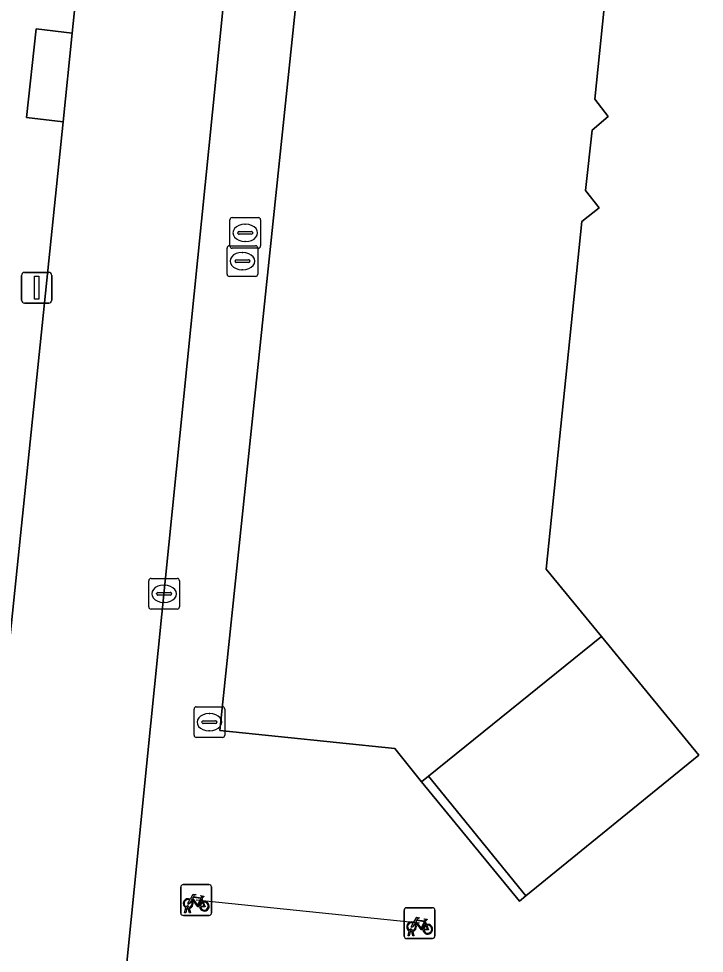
# Model space of a CAD drawing. Extents: x 162510 to 163918, y 388494 to 389774.
# Drawn here: x 162960.88 to 162983.18, y 388636.36 to 388666.77 of the extents above; entities that cross this region are included whole.
import ezdxf

# ---------------------------------------------------------------- set-up
doc = ezdxf.new("R2010")
doc.units = 0
for name, color, linetype in [('IMGEO_Fietsenrek', 7, 'Continuous'), ('IMGEO_Hek', 7, 'Continuous'), ('IMGEO_Kolk', 7, 'Continuous'), ('IMGEO_Lichtmast', 7, 'Continuous'), ('IMGEO_Loofbos', 7, 'Continuous'), ('IMGEO_Pand', 7, 'Continuous'), ('IMGEO_Rioolput', 7, 'Continuous'), ('IMGEO_Voetpad_open', 7, 'Continuous')]:
    doc.layers.add(name, color=color, linetype=linetype)

msp = doc.modelspace()

# ---------------------------------------------------------------- linework, layer by layer
at = {"layer": 'IMGEO_Fietsenrek'}
for p, q in [((162966.149, 388637.669), (162966.149, 388638.51)), ((162966.149, 388638.51), (162966.149, 388637.669)), ((162966.224, 388638.594), (162967.065, 388638.594)), ((162967.065, 388638.594), (162966.224, 388638.594)), ((162967.149, 388638.519), (162967.149, 388637.678)), ((162967.149, 388637.678), (162967.149, 388638.519)), ((162966.836, 388638.143), (162966.872, 388638.048)), ((162966.276, 388637.678), (162966.315, 388637.838)), ((162966.345, 388637.826), (162966.31, 388637.678)), ((162966.387, 388637.85), (162966.386, 388637.854)), ((162966.428, 388637.678), (162966.394, 388637.82)), ((162966.418, 388637.861), (162966.419, 388637.854)), ((162966.426, 388637.824), (162966.461, 388637.678)), ((162973.492, 388637.842), (162974.333, 388637.842)), ((162974.333, 388637.842), (162973.492, 388637.842)), ((162967.074, 388637.594), (162966.233, 388637.594)), ((162966.233, 388637.594), (162967.074, 388637.594)), ((162966.31, 388637.678), (162966.276, 388637.678)), ((162966.461, 388637.678), (162966.428, 388637.678)), ((162973.417, 388636.917), (162973.417, 388637.758)), ((162973.417, 388637.758), (162973.417, 388636.917)), ((162974.417, 388637.767), (162974.417, 388636.926)), ((162974.417, 388636.926), (162974.417, 388637.767)), ((162974.104, 388637.391), (162974.14, 388637.296)), ((162973.544, 388636.926), (162973.583, 388637.086)), ((162973.578, 388636.926), (162973.544, 388636.926)), ((162973.613, 388637.074), (162973.578, 388636.926)), ((162973.655, 388637.098), (162973.654, 388637.102)), ((162973.696, 388636.926), (162973.662, 388637.068)), ((162973.686, 388637.109), (162973.687, 388637.102)), ((162973.694, 388637.072), (162973.729, 388636.926)), ((162973.729, 388636.926), (162973.696, 388636.926)), ((162974.342, 388636.842), (162973.501, 388636.842)), ((162973.501, 388636.842), (162974.342, 388636.842))]:
    msp.add_line(p, q, dxfattribs=at)
for points in [[(162966.483, 388638.068), (162966.431, 388637.978), (162966.391, 388637.953), (162966.392, 388638), (162966.447, 388638.094)], [(162966.462, 388638.12), (162966.557, 388638.284), (162966.643, 388638.27), (162966.645, 388638.261), (162966.589, 388638.25), (162966.562, 388638.205), (162966.818, 388638.164)], [(162966.758, 388637.876), (162966.708, 388637.876), (162966.517, 388638.127), (162966.498, 388638.095)], [(162966.805, 388638.139), (162966.548, 388638.18), (162966.531, 388638.151), (162966.698, 388637.931), (162966.805, 388638.139)], [(162966.853, 388638.041), (162966.823, 388638.118), (162966.714, 388637.9), (162966.757, 388637.9)], [(162966.818, 388638.164), (162966.843, 388638.213), (162966.837, 388638.217), (162966.814, 388638.221), (162966.802, 388638.228), (162966.801, 388638.231), (162966.803, 388638.236), (162966.898, 388638.221), (162966.9, 388638.211), (162966.89, 388638.198), (162966.878, 388638.192), (162966.864, 388638.198), (162966.836, 388638.143)], [(162966.787, 388637.9), (162966.907, 388637.899), (162966.863, 388638.013)], [(162966.883, 388638.02), (162966.938, 388637.875), (162966.788, 388637.875)], [(162973.73, 388637.368), (162973.825, 388637.532), (162973.911, 388637.518), (162973.913, 388637.509), (162973.857, 388637.498), (162973.83, 388637.453), (162974.086, 388637.412)], [(162974.086, 388637.412), (162974.111, 388637.461), (162974.105, 388637.465), (162974.082, 388637.469), (162974.07, 388637.476), (162974.069, 388637.479), (162974.071, 388637.484), (162974.166, 388637.469), (162974.168, 388637.459), (162974.158, 388637.446), (162974.146, 388637.44), (162974.132, 388637.446), (162974.104, 388637.391)], [(162973.751, 388637.316), (162973.699, 388637.226), (162973.659, 388637.201), (162973.66, 388637.248), (162973.715, 388637.342)], [(162974.026, 388637.124), (162973.976, 388637.124), (162973.785, 388637.375), (162973.766, 388637.343)], [(162974.073, 388637.387), (162973.816, 388637.428), (162973.799, 388637.399), (162973.966, 388637.179), (162974.073, 388637.387)], [(162974.121, 388637.289), (162974.091, 388637.366), (162973.982, 388637.148), (162974.025, 388637.148)], [(162974.055, 388637.148), (162974.175, 388637.147), (162974.131, 388637.261)], [(162974.151, 388637.268), (162974.206, 388637.123), (162974.056, 388637.123)]]:
    msp.add_lwpolyline(points, dxfattribs=at)
for centre, radius, start, end in [((162966.227, 388638.516), 0.0779, 92.4484, 184.2845), ((162966.227, 388638.516), 0.0779, 92.4484, 184.2845), ((162967.071, 388638.516), 0.0779, 2.4484, 94.2845), ((162967.071, 388638.516), 0.0779, 2.4484, 94.2845), ((162966.389, 388637.979), 0.159, 62.6766, 242.1369), ((162966.389, 388637.979), 0.129, 63.3192, 238.903), ((162966.389, 388637.979), 0.159, 283.5766, 46.6042), ((162966.369, 388637.85), 0.0499, 12.8025, 158.6934), ((162966.389, 388637.979), 0.159, 253.9967, 271.7867), ((162966.369, 388637.85), 0.0174, 12.8025, 163.4502), ((162966.389, 388637.979), 0.129, 253.415, 269.0204), ((162966.389, 388637.979), 0.129, 283.6043, 43.4302), ((162966.916, 388637.895), 0.159, 113.3408, 178.3217), ((162966.916, 388637.895), 0.159, 187.0065, 105.7708), ((162966.916, 388637.895), 0.129, 113.923, 177.9556), ((162966.916, 388637.895), 0.129, 188.6715, 104.5883), ((162973.495, 388637.764), 0.0779, 92.4484, 184.2845), ((162973.495, 388637.764), 0.0779, 92.4484, 184.2845), ((162974.339, 388637.764), 0.0779, 2.4484, 94.2845), ((162974.339, 388637.764), 0.0779, 2.4484, 94.2845), ((162966.227, 388637.672), 0.0779, 182.4484, 274.2845), ((162966.227, 388637.672), 0.0779, 182.4484, 274.2845), ((162967.071, 388637.672), 0.0779, 272.4484, 4.2845), ((162967.071, 388637.672), 0.0779, 272.4484, 4.2845), ((162973.657, 388637.227), 0.159, 62.6766, 242.1369), ((162973.657, 388637.227), 0.129, 63.3192, 238.903), ((162973.657, 388637.227), 0.129, 283.6043, 43.4302), ((162973.657, 388637.227), 0.159, 283.5766, 46.6042), ((162974.184, 388637.143), 0.159, 113.3408, 178.3217), ((162974.184, 388637.143), 0.159, 187.0065, 105.7708), ((162974.184, 388637.143), 0.129, 113.923, 177.9556), ((162974.184, 388637.143), 0.129, 188.6715, 104.5883), ((162973.495, 388636.92), 0.0779, 182.4484, 274.2845), ((162973.495, 388636.92), 0.0779, 182.4484, 274.2845), ((162973.637, 388637.098), 0.0499, 12.8025, 158.6934), ((162973.657, 388637.227), 0.159, 253.9967, 271.7867), ((162973.637, 388637.098), 0.0174, 12.8025, 163.4502), ((162973.657, 388637.227), 0.129, 253.415, 269.0204), ((162974.339, 388636.92), 0.0779, 272.4484, 4.2845), ((162974.339, 388636.92), 0.0779, 272.4484, 4.2845)]:
    msp.add_arc(centre, radius, start, end, dxfattribs=at)
at = {"layer": 'IMGEO_Hek'}
msp.add_lwpolyline([(162973.917, 388637.342), (162966.649, 388638.094)], dxfattribs=at)
at = {"layer": 'IMGEO_Kolk'}
for p, q in [((162965.106, 388647.633), (162965.106, 388648.485)), ((162965.181, 388648.559), (162966.033, 388648.559)), ((162966.107, 388648.485), (162966.107, 388647.633)), ((162965.594, 388648.339), (162965.619, 388648.339)), ((162965.365, 388648.053), (162965.365, 388648.065)), ((162965.803, 388648.016), (162965.405, 388648.016)), ((162965.408, 388648.102), (162965.806, 388648.102)), ((162965.849, 388648.065), (162965.849, 388648.053)), ((162966.033, 388647.559), (162965.181, 388647.559)), ((162965.617, 388647.779), (162965.592, 388647.779))]:
    msp.add_line(p, q, dxfattribs=at)
for points in [[(162965.106, 388647.633), (162965.106, 388648.485)], [(162965.181, 388648.559), (162966.033, 388648.559)], [(162966.107, 388648.485), (162966.107, 388647.633)], [(162966.033, 388647.559), (162965.181, 388647.559)]]:
    msp.add_lwpolyline(points, dxfattribs=at)
for centre, radius, start, end in [((162965.183, 388648.483), 0.0765, 91.552, 178.448), ((162965.183, 388648.483), 0.0765, 91.552, 178.448), ((162966.031, 388648.483), 0.0765, 1.552, 88.448), ((162966.031, 388648.483), 0.0765, 1.552, 88.448), ((162965.405, 388648.062), 0.0403, 85.8775, 175.7526), ((162965.402, 388648.052), 0.0366, 178.938, 274.7102), ((162965.806, 388648.059), 0.043, 264.8664, 352.4533), ((162965.81, 388648.064), 0.0386, 1.7309, 96.639), ((162965.183, 388647.635), 0.0765, 181.552, 268.448), ((162965.183, 388647.635), 0.0765, 181.552, 268.448), ((162966.031, 388647.635), 0.0765, 271.552, 358.448), ((162966.031, 388647.635), 0.0765, 271.552, 358.448)]:
    msp.add_arc(centre, radius, start, end, dxfattribs=at)
for centre, major_axis, ratio, start_param, end_param in [((162965.593, 388648.059), (-0.387, 0.002), 0.722429, 4.712389, 7.853982), ((162965.618, 388648.059), (-0.39, 0.002), 0.717154, 1.570796, 4.712389)]:
    msp.add_ellipse(centre, major_axis=major_axis, ratio=ratio, start_param=start_param, end_param=end_param, dxfattribs=at)
at = {"layer": 'IMGEO_Lichtmast'}
for p, q in [((162961.066, 388658.518), (162961.856, 388658.518)), ((162961.856, 388658.518), (162961.066, 388658.518)), ((162960.966, 388657.618), (162960.966, 388658.418)), ((162960.966, 388658.418), (162960.966, 388657.618)), ((162961.956, 388658.418), (162961.956, 388657.618)), ((162961.956, 388657.618), (162961.956, 388658.418)), ((162961.856, 388657.518), (162961.066, 388657.518)), ((162961.066, 388657.518), (162961.856, 388657.518))]:
    msp.add_line(p, q, dxfattribs=at)
msp.add_lwpolyline([(162961.386, 388658.393), (162961.536, 388658.393), (162961.536, 388657.643), (162961.386, 388657.643), (162961.386, 388658.393)], dxfattribs=at)
for centre, start, end in [((162961.066, 388658.418), 90, 180), ((162961.066, 388658.418), 90, 180), ((162961.856, 388658.418), 0, 90), ((162961.856, 388658.418), 360, 90), ((162961.066, 388657.618), 180, 270), ((162961.066, 388657.618), 180, 270), ((162961.856, 388657.618), 270, 0), ((162961.856, 388657.618), 270, 0)]:
    msp.add_arc(centre, 0.1, start, end, dxfattribs=at)
at = {"layer": 'IMGEO_Loofbos'}
msp.add_lwpolyline([(162962.318, 388663.417), (162961.127, 388663.557), (162961.448, 388666.446), (162962.617, 388666.303), (162965.366, 388692.914), (162958.574, 388693.639), (162957.885, 388686.768), (162950.722, 388623.179), (162955.017, 388622.601), (162958.059, 388622.192)], close=True, dxfattribs=at)
at = {"layer": 'IMGEO_Pand'}
msp.add_lwpolyline([(162973.983, 388641.944), (162974.212, 388642.129), (162979.834, 388646.664), (162978.034, 388648.858), (162979.202, 388660.172), (162979.757, 388660.621), (162979.315, 388661.183), (162979.532, 388663.147), (162980.058, 388663.595), (162979.616, 388664.152), (162980.165, 388669.466), (162977.948, 388669.744), (162979.9, 388688.105), (162980.1, 388689.993), (162982.355, 388689.801), (162982.959, 388695.844), (162975.704, 388696.571), (162973.91, 388695.143), (162973.619, 388692.348), (162973.366, 388692.148), (162972.414, 388691.394), (162967.425, 388643.61), (162973.11, 388643.02)], close=True, dxfattribs=at)
at = {"layer": 'IMGEO_Rioolput'}
for p, q in [((162967.822, 388660.302), (162968.674, 388660.302)), ((162967.747, 388659.376), (162967.747, 388660.228)), ((162968.235, 388660.082), (162968.26, 388660.082)), ((162968.748, 388660.228), (162968.748, 388659.376)), ((162968.006, 388659.796), (162968.006, 388659.808)), ((162968.444, 388659.759), (162968.046, 388659.759)), ((162968.049, 388659.845), (162968.447, 388659.845)), ((162968.49, 388659.808), (162968.49, 388659.796)), ((162967.73, 388659.384), (162968.582, 388659.384)), ((162968.258, 388659.522), (162968.233, 388659.522)), ((162967.655, 388658.458), (162967.655, 388659.31)), ((162968.674, 388659.302), (162967.822, 388659.302)), ((162968.143, 388659.164), (162968.168, 388659.164)), ((162968.656, 388659.31), (162968.656, 388658.458)), ((162967.914, 388658.878), (162967.914, 388658.89)), ((162968.352, 388658.841), (162967.954, 388658.841)), ((162967.957, 388658.927), (162968.355, 388658.927)), ((162968.398, 388658.89), (162968.398, 388658.878)), ((162968.166, 388658.604), (162968.141, 388658.604)), ((162968.582, 388658.384), (162967.73, 388658.384)), ((162966.58, 388643.456), (162966.58, 388644.308)), ((162966.655, 388644.382), (162967.507, 388644.382)), ((162967.068, 388644.162), (162967.093, 388644.162)), ((162967.581, 388644.308), (162967.581, 388643.456)), ((162966.839, 388643.876), (162966.839, 388643.888)), ((162966.882, 388643.925), (162967.28, 388643.925)), ((162967.323, 388643.888), (162967.323, 388643.876)), ((162967.277, 388643.839), (162966.879, 388643.839)), ((162967.091, 388643.602), (162967.066, 388643.602)), ((162967.507, 388643.382), (162966.655, 388643.382))]:
    msp.add_line(p, q, dxfattribs=at)
for points in [[(162967.822, 388660.302), (162968.674, 388660.302)], [(162967.747, 388659.376), (162967.747, 388660.228)], [(162968.748, 388660.228), (162968.748, 388659.376)], [(162967.73, 388659.384), (162968.582, 388659.384)], [(162967.655, 388658.458), (162967.655, 388659.31)], [(162968.674, 388659.302), (162967.822, 388659.302)], [(162968.656, 388659.31), (162968.656, 388658.458)], [(162968.582, 388658.384), (162967.73, 388658.384)], [(162966.58, 388643.456), (162966.58, 388644.308)], [(162966.655, 388644.382), (162967.507, 388644.382)], [(162967.581, 388644.308), (162967.581, 388643.456)], [(162967.507, 388643.382), (162966.655, 388643.382)]]:
    msp.add_lwpolyline(points, dxfattribs=at)
for centre, radius, start, end in [((162967.824, 388660.226), 0.0765, 91.552, 178.448), ((162967.824, 388660.226), 0.0765, 91.552, 178.448), ((162968.672, 388660.226), 0.0765, 1.552, 88.448), ((162968.672, 388660.226), 0.0765, 1.552, 88.448), ((162968.046, 388659.805), 0.0403, 85.8775, 175.7526), ((162968.043, 388659.795), 0.0366, 178.938, 274.7102), ((162968.447, 388659.802), 0.043, 264.8664, 352.4533), ((162968.451, 388659.807), 0.0386, 1.7309, 96.639), ((162967.732, 388659.308), 0.0765, 91.552, 178.448), ((162967.732, 388659.308), 0.0765, 91.552, 178.448), ((162967.824, 388659.378), 0.0765, 181.552, 268.448), ((162967.824, 388659.378), 0.0765, 181.552, 268.448), ((162968.58, 388659.308), 0.0765, 1.552, 88.448), ((162968.58, 388659.308), 0.0765, 1.552, 88.448), ((162968.672, 388659.378), 0.0765, 271.552, 358.448), ((162968.672, 388659.378), 0.0765, 271.552, 358.448), ((162967.954, 388658.887), 0.0403, 85.8775, 175.7526), ((162967.951, 388658.877), 0.0366, 178.938, 274.7102), ((162968.355, 388658.884), 0.043, 264.8664, 352.4533), ((162968.359, 388658.889), 0.0386, 1.7309, 96.639), ((162967.732, 388658.46), 0.0765, 181.552, 268.448), ((162967.732, 388658.46), 0.0765, 181.552, 268.448), ((162968.58, 388658.46), 0.0765, 271.552, 358.448), ((162968.58, 388658.46), 0.0765, 271.552, 358.448), ((162966.657, 388644.306), 0.0765, 91.552, 178.448), ((162966.657, 388644.306), 0.0765, 91.552, 178.448), ((162967.505, 388644.306), 0.0765, 1.552, 88.448), ((162967.505, 388644.306), 0.0765, 1.552, 88.448), ((162966.879, 388643.885), 0.0403, 85.8775, 175.7526), ((162966.876, 388643.875), 0.0366, 178.938, 274.7102), ((162967.28, 388643.882), 0.043, 264.8664, 352.4533), ((162967.284, 388643.887), 0.0386, 1.7309, 96.639), ((162966.657, 388643.458), 0.0765, 181.552, 268.448), ((162966.657, 388643.458), 0.0765, 181.552, 268.448), ((162967.505, 388643.458), 0.0765, 271.552, 358.448), ((162967.505, 388643.458), 0.0765, 271.552, 358.448)]:
    msp.add_arc(centre, radius, start, end, dxfattribs=at)
for centre, major_axis, ratio, start_param, end_param in [((162968.234, 388659.802), (-0.387, 0.002), 0.722429, 4.712389, 7.853982), ((162968.259, 388659.802), (-0.39, 0.002), 0.717154, 1.570796, 4.712389), ((162968.142, 388658.884), (-0.387, 0.002), 0.722429, 4.712389, 7.853982), ((162968.167, 388658.884), (-0.39, 0.002), 0.717154, 1.570796, 4.712389), ((162967.067, 388643.882), (-0.387, 0.002), 0.722429, 4.712389, 7.853982), ((162967.092, 388643.882), (-0.39, 0.002), 0.717154, 1.570796, 4.712389)]:
    msp.add_ellipse(centre, major_axis=major_axis, ratio=ratio, start_param=start_param, end_param=end_param, dxfattribs=at)
at = {"layer": 'IMGEO_Voetpad_open'}
for points in [[(162969.769, 388689.43), (162965.179, 388643.845), (162963.893, 388631.072), (162963.767, 388629.826), (162963.647, 388628.636), (162965.193, 388628.434), (162965.493, 388631.188), (162983.661, 388629.143), (162983.875, 388631.042), (162991.121, 388696.533)], [(162980.165, 388669.466), (162979.616, 388664.152), (162980.058, 388663.595), (162979.532, 388663.147), (162979.315, 388661.183), (162979.757, 388660.621), (162979.202, 388660.172), (162978.034, 388648.858), (162979.834, 388646.664), (162983.003, 388642.805), (162977.378, 388638.225), (162977.172, 388638.057), (162973.983, 388641.944), (162973.11, 388643.02), (162967.425, 388643.61), (162972.414, 388691.394)]]:
    msp.add_lwpolyline(points, dxfattribs=at)
for points in [[(162969.769, 388689.43), (162969.843, 388689.64), (162970.632, 388691.577), (162971.049, 388692.387), (162965.366, 388692.914), (162962.617, 388666.303), (162962.318, 388663.417), (162958.059, 388622.192), (162957.848, 388620.153), (162957.755, 388619.254), (162962.649, 388618.722), (162963.647, 388628.636), (162963.767, 388629.826), (162963.893, 388631.072), (162965.179, 388643.845)], [(162962.617, 388666.303), (162961.448, 388666.446), (162961.127, 388663.557), (162962.318, 388663.417)], [(162979.834, 388646.664), (162974.212, 388642.129), (162977.378, 388638.225), (162983.003, 388642.805)], [(162974.212, 388642.129), (162973.983, 388641.944), (162977.172, 388638.057), (162977.378, 388638.225)]]:
    msp.add_lwpolyline(points, close=True, dxfattribs=at)

doc.saveas('drawing.dxf')
